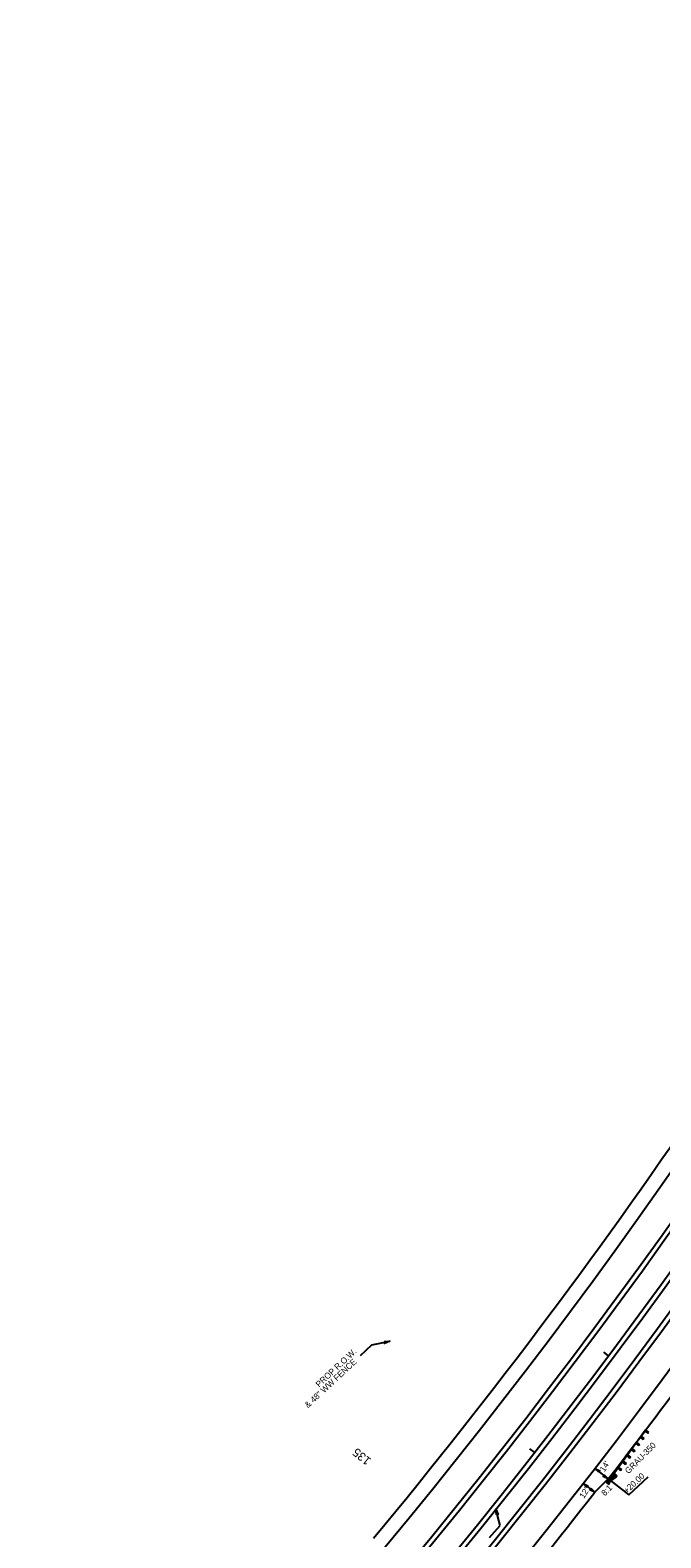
# Model space of a CAD drawing. Extents: x 2389694 to 2405615, y 546931 to 573532.
# Drawn here: x 2399018 to 2399537, y 560982 to 562220 of the extents above; entities that cross this region are included whole.
import ezdxf

# ---------------------------------------------------------------- set-up
doc = ezdxf.new("R2010")
doc.units = 0
for name, color, linetype in [('Old_Level_11', 7, 'Continuous'), ('Prop Cable Guiderail Double Face', 7, 'Continuous'), ('Prop DSN Text', 7, 'Continuous'), ('Prop EOT', 7, 'Continuous'), ('Prop GRAU 350 Approach CELL', 7, 'Continuous'), ('Prop Guardrail', 7, 'Continuous'), ('Prop Horizontal Alignment', 7, 'Continuous'), ('Prop Horizontal Alignment Curve and Spiral Data', 7, 'Continuous'), ('Prop Horizontal Alignment Tick Small', 7, 'Continuous')]:
    doc.layers.add(name, color=color, linetype=linetype)

# ---------------------------------------------------------------- blocks, each defined once
blk = doc.blocks.new('TERM')
at = {"layer": 'Old_Level_11'}
blk.add_lwpolyline([(-0.01375, 0.00225), (0, 0), (-0.01375, -0.0025), (-0.012, 0)], close=True, dxfattribs=at)

msp = doc.modelspace()

# ---------------------------------------------------------------- linework, layer by layer
at = {"layer": 'Prop Cable Guiderail Double Face'}
msp.add_arc((2395689.3, 563976), 4754, 315.0606, 2.8963, dxfattribs=at)
at = {"layer": 'Prop DSN Text'}
for p, q in [((2399299.1, 561140.6), (2399313.8, 561143.6)), ((2399289.7, 561131.9), (2399299.1, 561140.6)), ((2399482.2, 561039.2), (2399510.2, 561017.5)), ((2399510.2, 561017.5), (2399526.2, 561032.4)), ((2399472.6, 561026.7), (2399482.2, 561019.6)), ((2399404.5, 560992.4), (2399401.1, 561005.7)), ((2399395.9, 560982.5), (2399404.5, 560992.4))]:
    msp.add_line(p, q, dxfattribs=at)
for points in [[(2399309.3, 561143.5), (2399313.8, 561143.6), (2399309.6, 561141.9), (2399310, 561142.8)], [(2399485.5, 561036), (2399482.2, 561039.2), (2399486.4, 561037.2), (2399485.5, 561036.9)], [(2399490.1, 561033.9), (2399493.3, 561030.6), (2399489.2, 561032.6), (2399490.1, 561032.9)], [(2399475.8, 561023.5), (2399472.6, 561026.7), (2399476.7, 561024.8), (2399475.8, 561024.5)], [(2399479.1, 561022.9), (2399482.2, 561019.6), (2399478.1, 561021.7), (2399479.1, 561022)], [(2399401.5, 561001.1), (2399401.1, 561005.7), (2399403, 561001.5), (2399402.1, 561001.9)]]:
    msp.add_lwpolyline(points, close=True, dxfattribs=at)
at = {"layer": 'Prop EOT'}
msp.add_line((2399493.3, 561030.6), (2399482.2, 561019.6), dxfattribs=at)
for radius, start, end in [(4703, 315.0606, 2.8963), (4727, 315.0606, 2.8963), (4731, 315.0606, 2.8963), (4769, 315.0606, 2.8963), (4773, 315.0606, 2.8963), (4797, 315.0606, 2.8963), (4691, 320.3374, 325.9899), (4811, 322.2495, 325.6298), (4809, 315.0606, 322.0652)]:
    msp.add_arc((2395689.3, 563976), radius, start, end, dxfattribs=at)
at = {"layer": 'Prop GRAU 350 Approach CELL'}
for p, q in [((2399523.7, 561070.3), (2399494.3, 561029.8)), ((2399524, 561070.7), (2399523.4, 561069.9)), ((2399523.4, 561069.9), (2399525.8, 561068.1)), ((2399523.4, 561069.9), (2399525.2, 561069.8)), ((2399524, 561070.7), (2399526.4, 561068.9)), ((2399524.6, 561069), (2399524, 561070.7)), ((2399525.2, 561069.8), (2399524.6, 561069)), ((2399526.4, 561068.9), (2399524.6, 561069)), ((2399525.2, 561069.8), (2399525.8, 561068.1)), ((2399525.8, 561068.1), (2399526.4, 561068.9)), ((2399516, 561059.7), (2399518.4, 561057.9)), ((2399517.8, 561059.6), (2399516, 561059.7)), ((2399516.6, 561060.5), (2399519, 561058.7)), ((2399516.6, 561060.5), (2399517.2, 561058.8)), ((2399517.8, 561059.6), (2399517.2, 561058.8)), ((2399517.2, 561058.8), (2399519, 561058.7)), ((2399518.4, 561057.9), (2399517.8, 561059.6)), ((2399519, 561058.7), (2399518.4, 561057.9)), ((2399520.3, 561065.6), (2399519.7, 561064.8)), ((2399519.7, 561064.8), (2399522.1, 561063)), ((2399519.7, 561064.8), (2399520.9, 561063.9)), ((2399521.5, 561064.7), (2399519.7, 561064.8)), ((2399520.3, 561065.6), (2399522.7, 561063.8)), ((2399520.9, 561063.9), (2399520.3, 561065.6)), ((2399521.5, 561064.7), (2399520.9, 561063.9)), ((2399520.9, 561063.9), (2399522.7, 561063.8)), ((2399522.1, 561063), (2399521.5, 561064.7)), ((2399522.7, 561063.8), (2399522.1, 561063)), ((2399504.9, 561044.4), (2399507.4, 561042.5)), ((2399506.7, 561044.3), (2399504.9, 561044.4)), ((2399505.5, 561045.2), (2399508, 561043.3)), ((2399505.5, 561045.2), (2399506.1, 561043.5)), ((2399506.7, 561044.3), (2399506.1, 561043.5)), ((2399506.1, 561043.5), (2399508, 561043.3)), ((2399507.4, 561042.5), (2399506.7, 561044.3)), ((2399508, 561043.3), (2399507.4, 561042.5)), ((2399509.2, 561050.3), (2399508.6, 561049.5)), ((2399508.6, 561049.5), (2399511, 561047.7)), ((2399510.4, 561049.4), (2399508.6, 561049.5)), ((2399509.2, 561050.3), (2399511.6, 561048.5)), ((2399509.2, 561050.3), (2399509.8, 561048.6)), ((2399510.4, 561049.4), (2399509.8, 561048.6)), ((2399509.8, 561048.6), (2399511.6, 561048.5)), ((2399511, 561047.7), (2399510.4, 561049.4)), ((2399511.6, 561048.5), (2399511, 561047.7)), ((2399512.3, 561054.6), (2399514.7, 561052.8)), ((2399514.1, 561054.5), (2399512.3, 561054.6)), ((2399512.9, 561055.4), (2399515.3, 561053.6)), ((2399512.9, 561055.4), (2399513.5, 561053.7)), ((2399514.1, 561054.5), (2399513.5, 561053.7)), ((2399513.5, 561053.7), (2399515.3, 561053.6)), ((2399514.7, 561052.8), (2399514.1, 561054.5)), ((2399515.3, 561053.6), (2399514.7, 561052.8)), ((2399498.7, 561033.3), (2399494.6, 561030.2)), ((2399499.9, 561032.4), (2399495.8, 561029.3)), ((2399497.5, 561034.2), (2399499.9, 561032.4)), ((2399499.3, 561034.1), (2399497.5, 561034.2)), ((2399498, 561035), (2399500.5, 561033.2)), ((2399498, 561035), (2399498.7, 561033.3)), ((2399499.3, 561034.1), (2399498.7, 561033.3)), ((2399498.7, 561033.3), (2399500.5, 561033.2)), ((2399499.9, 561032.4), (2399499.3, 561034.1)), ((2399500.5, 561033.2), (2399499.9, 561032.4)), ((2399501.2, 561039.3), (2399503.6, 561037.5)), ((2399503, 561039.2), (2399501.2, 561039.3)), ((2399501.7, 561040.1), (2399504.2, 561038.3)), ((2399501.7, 561040.1), (2399502.4, 561038.4)), ((2399503, 561039.2), (2399502.4, 561038.4)), ((2399502.4, 561038.4), (2399504.2, 561038.3)), ((2399503.6, 561037.5), (2399503, 561039.2)), ((2399504.2, 561038.3), (2399503.6, 561037.5)), ((2399493.1, 561028.1), (2399491.7, 561027.7)), ((2399491.7, 561027.7), (2399494, 561025.9)), ((2399494.3, 561029.7), (2399493.1, 561028.1)), ((2399494, 561029.4), (2399495.2, 561028.5)), ((2399494, 561029.4), (2399495.8, 561029.3)), ((2399494, 561025.9), (2399494.1, 561027.4)), ((2399494.1, 561027.4), (2399495.3, 561029)), ((2399494.8, 561029.4), (2399494.3, 561029.7)), ((2399494.6, 561030.2), (2399495.8, 561029.3)), ((2399495.2, 561028.5), (2399494.6, 561030.2)), ((2399495.3, 561029), (2399494.8, 561029.4)), ((2399495.8, 561029.3), (2399495.2, 561028.5)), ((2399495.8, 561029.3), (2399495.5, 561028.9))]:
    msp.add_line(p, q, dxfattribs=at)
at = {"layer": 'Prop Guardrail'}
msp.add_arc((2395689.3, 563976), 4811, 322.8507, 325.4065, dxfattribs=at)
at = {"layer": 'Prop Horizontal Alignment'}
msp.add_arc((2395689.3, 563976), 4750, 315.0606, 2.8963, dxfattribs=at)
at = {"layer": 'Prop Horizontal Alignment Tick Small'}
for p, q in [((2399493.6, 561131.8), (2399489.6, 561134.8)), ((2399432.9, 561052.3), (2399429, 561055.4))]:
    msp.add_line(p, q, dxfattribs=at)

# ---------------------------------------------------------------- block references
at = {"layer": 'Prop DSN Text', "xscale": 4.999999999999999, "yscale": 4.999999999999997}
for p, rotation in [((2399472.6, 561026.7), 143.63938453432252), ((2399472.6, 561026.7), 143.63938453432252), ((2399482.2, 561019.6), -36.36061546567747)]:
    msp.add_blockref('TERM', p, dxfattribs=dict(at, rotation=rotation))

# ---------------------------------------------------------------- texts
at = {"layer": 'Prop DSN Text'}
for s, rotation, p in [('PROP R.O.W.', 43, (2399255.8, 561105.5)), ('& 48" WW FENCE', 43, (2399246.7, 561088.5)), ('GRAU-350', 45.3533, (2399510, 561034.4)), ("14'", 57.4646, (2399490.2, 561035.9)), ('+20.00', 42.7991, (2399508.6, 561018.3)), ("12'", 57.4646, (2399473.4, 561014.1)), ('8:1', 45.51, (2399490.6, 561016.2))]:
    msp.add_text(s, height=5, rotation=rotation, dxfattribs=at).set_placement(p)
at = {"layer": 'Prop Horizontal Alignment Curve and Spiral Data'}
msp.add_text('135', height=7, rotation=140.8049, dxfattribs=at).set_placement((2399299, 561046.6))

doc.saveas('drawing.dxf')
